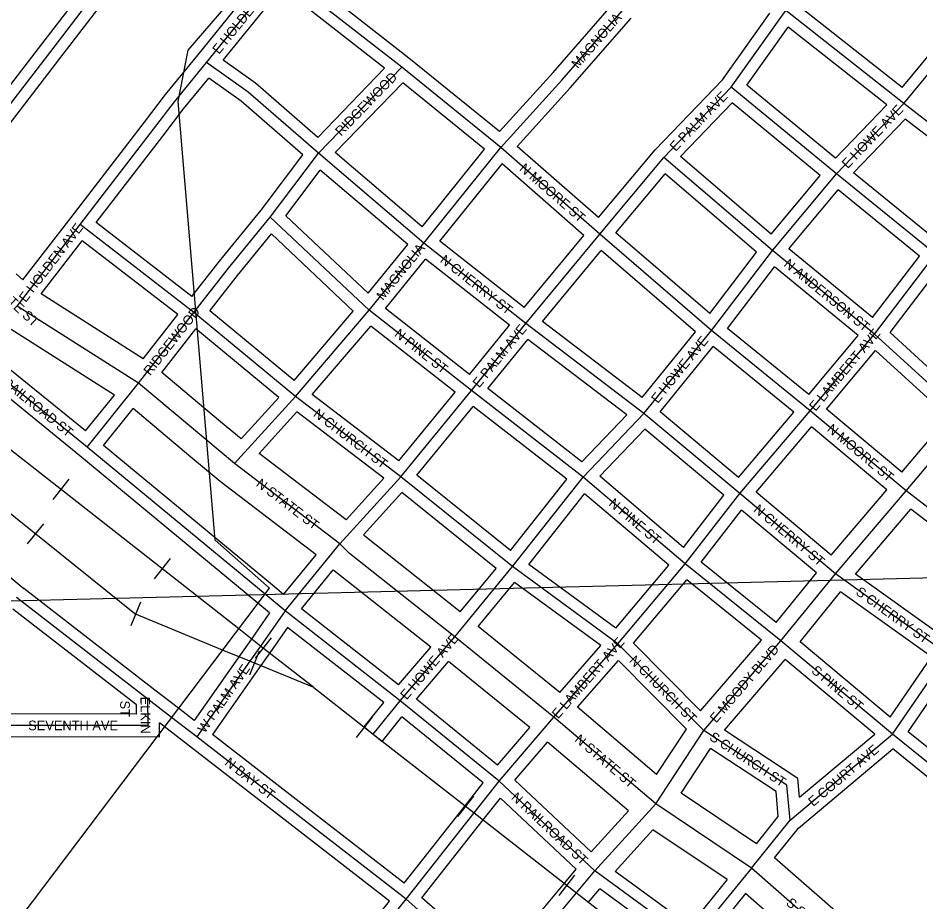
# Model space of a CAD drawing. Extents: x 457167 to 656239, y 1787309 to 1969297.
# Drawn here: x 572503 to 574853, y 1865532 to 1867835 of the extents above; entities that cross this region are included whole.
import ezdxf

# ---------------------------------------------------------------- set-up
doc = ezdxf.new("R2010")
doc.units = 0
for name, color, linetype in [('Level 1', 7, 'Continuous'), ('Level 13', 7, 'Continuous'), ('Level 14', 7, 'Continuous'), ('Level 22', 7, 'Continuous'), ('Level 23', 7, 'Continuous'), ('Level 31', 7, 'Continuous'), ('Level 32', 7, 'Continuous'), ('Level 34', 7, 'Continuous'), ('Level 37', 7, 'Continuous'), ('Level 5', 7, 'Continuous')]:
    doc.layers.add(name, color=color, linetype=linetype)

msp = doc.modelspace()

# ---------------------------------------------------------------- linework, layer by layer
at = {"layer": 'Level 1'}
msp.add_line((574895.419, 1866376.943), (569615.691, 1866243.956), dxfattribs=at)
at = {"layer": 'Level 13'}
for p, q in [((572817.176, 1866883.612), (572500.994, 1867084.684)), ((572991.871, 1866737.405), (572817.176, 1866883.612)), ((573066.833, 1866674.692), (572991.871, 1866737.405)), ((573341.314, 1866465.356), (573066.833, 1866674.692)), ((573898.805, 1866013.578), (573640.865, 1866222.875)), ((574164.667, 1865787.903), (573898.805, 1866013.578)), ((574414.431, 1865620.446), (574164.667, 1865787.903)), ((574749.529, 1865328.078), (574414.431, 1865620.446))]:
    msp.add_line(p, q, dxfattribs=at)
msp.add_lwpolyline([(573640.865, 1866222.875), (573366.398, 1866440.21), (573341.314, 1866465.356)], dxfattribs=at)
at = {"layer": 'Level 14'}
for p, q in [((572515.666, 1867152.761), (572498.152, 1867168.901)), ((572828.931, 1866947.242), (572563.244, 1867116.203)), ((572753.867, 1866852.766), (572484.986, 1867023.758)), ((573030.381, 1866783.417), (572877.227, 1866911.596)), ((572953.363, 1866691.392), (572802.576, 1866817.59)), ((573084.226, 1866738.371), (573030.372, 1866783.425)), ((573357.909, 1866528.158), (573131.317, 1866700.972)), ((573029.371, 1866627.804), (572953.371, 1866691.385)), ((573279.517, 1866437.026), (573029.371, 1866627.803)), ((573914.964, 1866077.735), (573702.3, 1866250.294)), ((573836.469, 1865986.891), (573625.136, 1866158.368)), ((574167.152, 1865864.496), (573961.127, 1866039.379)), ((574093.745, 1865769.402), (573882.658, 1865948.581)), ((574427.186, 1865684.133), (574230.856, 1865815.764)), ((574351.261, 1865590.559), (574157.428, 1865720.518)), ((574764.514, 1865394.632), (574474.709, 1865647.482)), ((574692.694, 1865298.037), (574399.06, 1865554.228))]:
    msp.add_line(p, q, dxfattribs=at)
for points in [[(573655.485, 1866287.831), (573406.398, 1866485.07), (573402.96, 1866488.516)], [(573578.281, 1866195.898), (573326.398, 1866395.349), (573324.503, 1866397.249)]]:
    msp.add_lwpolyline(points, dxfattribs=at)
at = {"layer": 'Level 22'}
for p, q in [((574817.239, 1866603.192), (574992.717, 1866811.171)), ((574633.147, 1866386.87), (574817.239, 1866603.192)), ((574491.152, 1866212.272), (574633.147, 1866386.87)), ((574290.473, 1865979.261), (574491.152, 1866212.272)), ((574164.667, 1865787.903), (574290.473, 1865979.261)), ((574005.801, 1865613.345), (574164.667, 1865787.903)), ((573958.257, 1865556.36), (574005.801, 1865613.345)), ((573763.297, 1865322.247), (573958.257, 1865556.36))]:
    msp.add_line(p, q, dxfattribs=at)
at = {"layer": 'Level 23'}
for p, q in [((574805.908, 1866651.791), (574934.666, 1866804.395)), ((574621.951, 1866435.431), (574767.117, 1866606.014)), ((574685.272, 1866386.399), (574829.525, 1866555.909)), ((574478.895, 1866260.596), (574583.573, 1866389.309)), ((574540.816, 1866209.94), (574646.747, 1866340.192)), ((574281.832, 1866030.522), (574440.359, 1866214.591)), ((574343.921, 1865980.021), (574502.307, 1866163.927)), ((574167.152, 1865864.496), (574244.825, 1865982.641)), ((574230.856, 1865815.764), (574307.416, 1865932.216)), ((573996.829, 1865662.913), (574093.745, 1865769.403)), ((574058.652, 1865611.986), (574157.428, 1865720.518)), ((573927.543, 1865581.985), (573957.336, 1865617.692)), ((573752.336, 1865371.591), (573927.52, 1865581.956)), ((573988.972, 1865530.734), (574018.954, 1865566.669))]:
    msp.add_line(p, q, dxfattribs=at)
at = {"layer": 'Level 31'}
for p, q in [((572994.387, 1867719.211), (573183.291, 1867951.878)), ((572588.406, 1867748.119), (572716.067, 1867914.741)), ((573502.871, 1867707.169), (573278.283, 1867882.576)), ((573919.66, 1867672.791), (574078.533, 1867854.622)), ((574361.624, 1867654.727), (574503.67, 1867854.414)), ((574811.491, 1867611.924), (574503.67, 1867854.414)), ((574811.491, 1867611.924), (574962.089, 1867794.866)), ((572398.511, 1867501.639), (572588.406, 1867748.119)), ((572910.785, 1867616.853), (572994.387, 1867719.211)), ((573102.726, 1867641.515), (572994.387, 1867719.211)), ((573285.664, 1867482.562), (573502.871, 1867707.169)), ((573760.8, 1867497.872), (573502.871, 1867707.169)), ((573760.8, 1867497.872), (573919.66, 1867672.791)), ((573285.664, 1867482.562), (573102.726, 1867641.515)), ((574185.882, 1867471.842), (574361.624, 1867654.727)), ((574636.07, 1867429.036), (574361.624, 1867654.727)), ((572856.21, 1867545.702), (572910.785, 1867616.853)), ((574636.07, 1867429.036), (574811.491, 1867611.924)), ((575061.19, 1867419.381), (574811.491, 1867611.924)), ((572664.719, 1867296.679), (572856.21, 1867545.702)), ((573160.232, 1867316.298), (573285.664, 1867482.562)), ((573560.086, 1867248.5), (573285.664, 1867482.562)), ((573560.086, 1867248.5), (573760.8, 1867497.872)), ((574018.695, 1867272.212), (573760.8, 1867497.872)), ((574018.695, 1867272.212), (574185.882, 1867471.842)), ((574468.884, 1867229.404), (574185.882, 1867471.842)), ((574468.884, 1867229.404), (574636.07, 1867429.036)), ((574894.006, 1867219.746), (574636.07, 1867429.036)), ((573051.421, 1867183.087), (573160.232, 1867316.298)), ((573418.088, 1867073.908), (573160.232, 1867316.298)), ((572500.994, 1867084.684), (572664.719, 1867296.679)), ((572961.425, 1867067.653), (572664.719, 1867296.679)), ((573826.291, 1867039.185), (574018.695, 1867272.212)), ((574309.951, 1867021.391), (574018.695, 1867272.212)), ((573418.088, 1867073.908), (573560.086, 1867248.5)), ((573826.291, 1867039.185), (573560.086, 1867248.5)), ((574309.951, 1867021.391), (574468.884, 1867229.404)), ((574735.076, 1867011.731), (574468.884, 1867229.404)), ((574735.076, 1867011.731), (574894.006, 1867219.746)), ((572961.425, 1867067.653), (573051.421, 1867183.087)), ((572817.176, 1866883.612), (572961.425, 1867067.653)), ((573225.699, 1866849.246), (572961.425, 1867067.653)), ((573225.699, 1866849.246), (573418.088, 1867073.908)), ((573684.295, 1866864.591), (573418.088, 1867073.908)), ((573684.295, 1866864.591), (573826.291, 1867039.185)), ((574134.133, 1866805.053), (573826.291, 1867039.185)), ((574134.133, 1866805.053), (574309.951, 1867021.391)), ((574567.571, 1866812.1), (574309.951, 1867021.391)), ((574567.571, 1866812.1), (574735.076, 1867011.731)), ((572683.466, 1866717.368), (572383.925, 1866959.857)), ((572683.466, 1866717.368), (572817.176, 1866883.612)), ((573500.18, 1866639.911), (573684.295, 1866864.591)), ((573975.29, 1866638.859), (573684.295, 1866864.591)), ((573066.833, 1866674.692), (573225.699, 1866849.246)), ((573500.18, 1866639.911), (573225.699, 1866849.246)), ((573975.29, 1866638.859), (574134.133, 1866805.053)), ((574383.799, 1866596.142), (574134.133, 1866805.053)), ((574383.799, 1866596.142), (574567.571, 1866812.1)), ((574817.239, 1866603.192), (574567.571, 1866812.1)), ((573146.584, 1866334.155), (572683.466, 1866717.368)), ((573341.314, 1866465.356), (573500.18, 1866639.911)), ((573791.475, 1866405.812), (573500.18, 1866639.911)), ((573791.475, 1866405.812), (573975.29, 1866638.859)), ((574241.466, 1866412.82), (573975.29, 1866638.859)), ((574241.466, 1866412.82), (574383.799, 1866596.142)), ((574633.147, 1866386.87), (574383.799, 1866596.142)), ((575099.987, 1866385.851), (574817.239, 1866603.192)), ((573198.995, 1866290.766), (573341.314, 1866465.356)), ((573640.865, 1866222.875), (573791.475, 1866405.812)), ((574065.981, 1866205.208), (573791.475, 1866405.812)), ((574065.981, 1866205.208), (574241.466, 1866412.82)), ((574491.152, 1866212.272), (574241.466, 1866412.82)), ((574924.506, 1866177.871), (574633.147, 1866386.87)), ((572841.107, 1866060.656), (572498.968, 1866325.786)), ((573198.995, 1866290.766), (573146.584, 1866334.155)), ((573198.995, 1866290.766), (573134.826, 1866198.909)), ((573498.565, 1866056.646), (573198.995, 1866290.766)), ((573498.565, 1866056.646), (573640.865, 1866222.875)), ((574782.121, 1865969.82), (574491.152, 1866212.272)), ((573134.826, 1866198.909), (573107.051, 1866159.335)), ((573898.805, 1866013.578), (574065.981, 1866205.208)), ((574290.473, 1865979.261), (574065.981, 1866205.208)), ((574782.121, 1865969.82), (574924.506, 1866177.871)), ((573107.051, 1866159.335), (572968.498, 1865962.191)), ((572902.42, 1866013.247), (572841.107, 1866060.656)), ((572841.59, 1865991.929), (572841.107, 1866060.656)), ((573428.678, 1865969.529), (573498.565, 1866056.646)), ((573756.505, 1865847.349), (573498.565, 1866056.646)), ((572968.498, 1865962.191), (572902.42, 1866013.247)), ((573756.505, 1865847.349), (573898.805, 1866013.578)), ((572841.59, 1865991.929), (572428.844, 1865992.491)), ((573248.376, 1865745.206), (572968.498, 1865962.191)), ((574514.949, 1865745.315), (574782.121, 1865969.82)), ((575074.377, 1865732.821), (574782.121, 1865969.82)), ((573691.402, 1865764.584), (573756.505, 1865847.349)), ((574005.801, 1865613.345), (573756.505, 1865847.349)), ((573513.964, 1865539.526), (573691.402, 1865764.584)), ((573513.964, 1865539.526), (573248.376, 1865745.206)), ((574414.431, 1865620.446), (574514.949, 1865745.315)), ((574414.431, 1865620.446), (574258.393, 1865429.518)), ((574258.393, 1865429.518), (574005.801, 1865613.345)), ((573414.719, 1865416.837), (573513.964, 1865539.526)), ((573763.297, 1865322.247), (573513.964, 1865539.526))]:
    msp.add_line(p, q, dxfattribs=at)
for points in [[(574992.717, 1866811.171), (574918.008, 1866844.788), (574735.076, 1867011.731)], [(574514.949, 1865745.315), (574506.876, 1865836.969), (574290.473, 1865979.261)]]:
    msp.add_lwpolyline(points, dxfattribs=at)
at = {"layer": 'Level 32'}
for p, q in [((572971.096, 1867738.12), (573160, 1867970.787)), ((572564.641, 1867766.428), (572692.253, 1867932.986)), ((573037.754, 1867725.027), (573188.625, 1867910.85)), ((573521.559, 1867730.64), (573296.363, 1867906.522)), ((572612.221, 1867729.873), (572739.881, 1867896.495)), ((573458.124, 1867704.052), (573260.204, 1867858.63)), ((573897.258, 1867692.747), (574055.942, 1867874.361)), ((574806.991, 1867653.66), (574545.314, 1867859.8)), ((573942.063, 1867652.834), (574101.126, 1867834.882)), ((574338.461, 1867673.918), (574462.239, 1867847.925)), ((574402.286, 1867660.131), (574509.854, 1867811.351)), ((574766.947, 1867608.822), (574509.854, 1867811.35)), ((574806.991, 1867653.66), (574920.074, 1867791.029)), ((572440.28, 1867605.007), (572564.641, 1867766.428)), ((572887.26, 1867635.475), (572971.152, 1867738.188)), ((572438.568, 1867504.473), (572612.172, 1867729.81)), ((573121.347, 1867665.078), (573037.754, 1867725.027)), ((573757.67, 1867539.047), (573521.559, 1867730.641)), ((573283.871, 1867523.863), (573458.124, 1867704.052)), ((573757.67, 1867539.047), (573897.258, 1867692.747)), ((572934.311, 1867598.23), (572999.8, 1867678.41)), ((573084.105, 1867617.951), (572999.8, 1867678.41)), ((573283.872, 1867523.863), (573121.347, 1867665.078)), ((573329.431, 1867484.663), (573505.322, 1867666.546)), ((573718.694, 1867493.403), (573505.322, 1867666.546)), ((574163.541, 1867491.89), (574338.461, 1867673.919)), ((573803.554, 1867500.324), (573942.063, 1867652.834)), ((574633.66, 1867469.861), (574402.286, 1867660.131)), ((572832.406, 1867563.961), (572887.26, 1867635.475)), ((573244.853, 1867478.278), (573084.105, 1867617.951)), ((572880.014, 1867527.443), (572934.311, 1867598.23)), ((574229.525, 1867473.959), (574364.017, 1867613.918)), ((574593.635, 1867425.091), (574364.017, 1867613.918)), ((574633.659, 1867469.861), (574766.947, 1867608.823)), ((574680.286, 1867431.793), (574814.499, 1867571.72)), ((575018.136, 1867414.696), (574814.499, 1867571.721)), ((572640.938, 1867314.966), (572832.428, 1867563.99)), ((572706.756, 1867302.128), (572879.991, 1867527.414)), ((574015.38, 1867314.977), (573803.555, 1867500.325)), ((573136.633, 1867334.827), (573244.854, 1867478.278)), ((573556.071, 1867291.356), (573329.431, 1867484.663)), ((573556.07, 1867291.356), (573718.694, 1867493.404)), ((574015.38, 1867314.977), (574163.541, 1867491.889)), ((573602.483, 1867253.327), (573764.571, 1867454.709)), ((573977, 1867268.832), (573764.571, 1867454.708)), ((574465.363, 1867271.924), (574229.525, 1867473.959)), ((573200.395, 1867319.719), (573290.431, 1867439.065)), ((573518.32, 1867244.692), (573290.431, 1867439.066)), ((574060.695, 1867275.636), (574189.405, 1867429.321)), ((574427.823, 1867225.076), (574189.405, 1867429.321)), ((574889.972, 1867261.654), (574680.286, 1867431.793)), ((574465.363, 1867271.924), (574593.636, 1867425.091)), ((574511.374, 1867233.412), (574640.106, 1867387.128)), ((574852.479, 1867214.808), (574640.106, 1867387.129)), ((573027.973, 1867201.801), (573136.633, 1867334.827)), ((572515.666, 1867152.76), (572640.976, 1867315.016)), ((573415.152, 1867117.842), (573200.395, 1867319.719)), ((572956.122, 1867109.644), (572706.756, 1867302.128)), ((573074.872, 1867164.371), (573163.121, 1867272.409)), ((573376.671, 1867071.666), (573163.121, 1867272.41)), ((573821.808, 1867080.874), (573977, 1867268.832)), ((574305.426, 1867064.881), (574060.695, 1867275.635)), ((572563.243, 1867116.204), (572670.131, 1867254.603)), ((572919.169, 1867062.371), (572670.131, 1867254.603)), ((573415.152, 1867117.843), (573518.32, 1867244.691)), ((573821.808, 1867080.874), (573602.483, 1867253.327)), ((573869.307, 1867044.161), (574022.329, 1867229.491)), ((574268.281, 1867017.685), (574022.328, 1867229.492)), ((574305.426, 1867064.881), (574427.823, 1867225.076)), ((574730.064, 1867054.584), (574511.374, 1867233.413)), ((572956.123, 1867109.645), (573027.973, 1867201.801)), ((573460.607, 1867078.639), (573564.741, 1867206.675)), ((573783.774, 1867034.452), (573564.741, 1867206.675)), ((574730.064, 1867054.585), (574852.48, 1867214.808)), ((574351.47, 1867026.315), (574473.897, 1867186.551)), ((574692.566, 1867007.74), (574473.897, 1867186.551)), ((574775.604, 1867015.361), (574898.474, 1867176.179)), ((573003.013, 1867072.202), (573074.872, 1867164.371)), ((573679.641, 1866906.415), (573460.608, 1867078.64)), ((572828.931, 1866947.242), (572919.169, 1867062.371)), ((573222.087, 1866891.151), (573003.013, 1867072.202)), ((573222.087, 1866891.151), (573376.672, 1867071.666)), ((573269.136, 1866853.847), (573422.162, 1867032.541)), ((573641.688, 1866859.928), (573422.162, 1867032.541)), ((573679.641, 1866906.415), (573783.774, 1867034.453)), ((574129.173, 1866846.516), (573869.306, 1867044.161)), ((572877.227, 1866911.596), (572966.045, 1867024.914)), ((573182.332, 1866846.166), (572966.046, 1867024.914)), ((574129.173, 1866846.516), (574268.281, 1867017.685)), ((574563.571, 1866854.004), (574351.47, 1867026.316)), ((574563.571, 1866854.004), (574692.566, 1867007.74)), ((573726.941, 1866869.478), (573831.243, 1866997.726)), ((574089.242, 1866801.503), (573831.244, 1866997.726)), ((572678.951, 1866759.621), (572427.882, 1866962.871)), ((574176.067, 1866809.081), (574314.316, 1866979.192)), ((574524.833, 1866808.167), (574314.316, 1866979.192)), ((574609.863, 1866815.829), (574737.956, 1866968.488)), ((572664.341, 1866694.255), (572365.876, 1866935.87)), ((573972.299, 1866679.148), (573726.941, 1866869.479)), ((572678.951, 1866759.621), (572753.867, 1866852.766)), ((573084.226, 1866738.371), (573182.332, 1866846.166)), ((573495.338, 1866681.332), (573269.137, 1866853.847)), ((573495.339, 1866681.332), (573641.689, 1866859.928)), ((572725.387, 1866721.62), (572802.576, 1866817.59)), ((573542.582, 1866644.322), (573688.986, 1866822.983)), ((573933.006, 1866633.691), (573688.986, 1866822.983)), ((573131.317, 1866700.972), (573229.375, 1866808.712)), ((573455.967, 1866635.901), (573229.375, 1866808.713)), ((573972.299, 1866679.148), (574089.242, 1866801.503)), ((574380.233, 1866638.242), (574176.066, 1866809.081)), ((574380.234, 1866638.242), (574524.833, 1866808.167)), ((574805.908, 1866651.791), (574609.864, 1866815.829)), ((574018.962, 1866641.131), (574136.418, 1866764.022)), ((574342.366, 1866591.694), (574136.418, 1866764.022)), ((574426.223, 1866599.703), (574571.138, 1866769.999)), ((574767.117, 1866606.014), (574571.138, 1866769.998)), ((573165.71, 1866357.267), (572725.387, 1866721.62)), ((572103.521, 1866694.971), (572517.776, 1866349.165)), ((573127.458, 1866311.041), (572664.341, 1866694.255)), ((573357.91, 1866528.159), (573455.967, 1866635.901)), ((573786.669, 1866448.162), (573542.582, 1866644.322)), ((573786.67, 1866448.161), (573933.006, 1866633.691)), ((574236.993, 1866455.976), (574018.962, 1866641.131)), ((573402.96, 1866488.516), (573503.378, 1866598.852)), ((573749.02, 1866401.443), (573503.379, 1866598.852)), ((573834.306, 1866411.67), (573979.581, 1866595.856)), ((574199.232, 1866409.326), (573979.581, 1866595.856)), ((574236.992, 1866455.976), (574342.366, 1866591.694)), ((574621.951, 1866435.431), (574426.223, 1866599.702)), ((574283.261, 1866417.73), (574388.384, 1866553.127)), ((574583.574, 1866389.31), (574388.384, 1866553.127)), ((575056.811, 1866381.199), (574829.525, 1866555.909)), ((573194.842, 1866333.15), (573279.517, 1866437.026)), ((573241.598, 1866295.545), (573324.502, 1866397.249)), ((573655.485, 1866287.831), (573749.02, 1866401.444)), ((574061.115, 1866245.922), (573834.306, 1866411.67)), ((574061.115, 1866245.922), (574199.232, 1866409.326)), ((574478.896, 1866260.596), (574283.261, 1866417.73)), ((574106.646, 1866206.844), (574245.49, 1866371.107)), ((574440.359, 1866214.59), (574245.49, 1866371.107)), ((574919.461, 1866218.411), (574685.272, 1866386.399)), ((572859.484, 1866084.37), (572517.776, 1866349.164)), ((573194.842, 1866333.151), (573165.716, 1866357.263)), ((573702.3, 1866250.294), (573796.637, 1866364.882)), ((574021.874, 1866200.283), (573796.637, 1866364.882)), ((574883.177, 1866170.597), (574646.747, 1866340.192)), ((573158.571, 1866285.283), (573127.452, 1866311.045)), ((572811.211, 1866045.87), (572489.121, 1866295.463)), ((573158.571, 1866285.283), (573110.232, 1866216.089)), ((573494.433, 1866097.951), (573241.598, 1866295.545)), ((573205.462, 1866247.636), (573159.419, 1866181.728)), ((573456.151, 1866051.717), (573205.462, 1866247.636)), ((573110.27, 1866216.143), (573082.496, 1866176.569)), ((574281.832, 1866030.522), (574106.646, 1866206.844)), ((574775.99, 1866013.979), (574540.816, 1866209.94)), ((573494.433, 1866097.951), (573578.281, 1866195.898)), ((573914.964, 1866077.735), (574021.874, 1866200.283)), ((573082.506, 1866176.585), (572962.002, 1866005.122)), ((573159.381, 1866181.674), (573131.607, 1866142.1)), ((573961.127, 1866039.379), (574067.408, 1866161.206)), ((574244.825, 1865982.64), (574067.408, 1866161.206)), ((574735.373, 1865969.723), (574502.307, 1866163.927)), ((574775.99, 1866013.979), (574883.176, 1866170.597)), ((574822.499, 1865975.7), (574948.411, 1866159.679)), ((573131.596, 1866142.084), (573009.504, 1865968.36)), ((573541.386, 1866060.535), (573625.136, 1866158.368)), ((572920.771, 1866036.98), (572859.459, 1866084.389)), ((572811.378, 1866021.97), (572811.211, 1866045.87)), ((573405.278, 1865988.301), (573456.151, 1866051.717)), ((573752.718, 1865889.056), (573541.386, 1866060.535)), ((572811.378, 1866021.969), (572460.297, 1866022.448)), ((572962.003, 1866005.121), (572920.763, 1866036.986)), ((572884.069, 1865989.514), (572871.541, 1865999.201)), ((572871.803, 1865961.886), (572871.541, 1865999.201)), ((573452.08, 1865950.756), (573503.088, 1866014.341)), ((573714.656, 1865842.671), (573503.089, 1866014.341)), ((572950.156, 1865938.451), (572884.077, 1865989.507)), ((573405.278, 1865988.301), (573452.08, 1865950.756)), ((573752.719, 1865889.056), (573836.469, 1865986.891)), ((575069.857, 1865775.111), (574822.5, 1865975.701)), ((572871.803, 1865961.887), (572428.803, 1865962.491)), ((573266.758, 1865768.914), (573009.504, 1865968.36)), ((573797.932, 1865849.609), (573882.658, 1865948.581)), ((574539.777, 1865805.363), (574735.373, 1865969.722)), ((573229.996, 1865721.496), (572950.117, 1865938.481)), ((574536.486, 1865724.226), (574782.461, 1865930.919)), ((575032.307, 1865728.311), (574782.461, 1865930.919)), ((573667.822, 1865783.131), (573714.656, 1865842.671)), ((573996.829, 1865662.913), (573797.933, 1865849.609)), ((573714.982, 1865746.036), (573759.845, 1865803.067)), ((573957.336, 1865617.692), (573759.845, 1865803.068)), ((573508.819, 1865581.454), (573266.746, 1865768.924)), ((573508.819, 1865581.454), (573667.843, 1865783.157)), ((573555.206, 1865543.379), (573714.961, 1865746.011)), ((574427.186, 1865684.133), (574484.005, 1865754.716)), ((573471.368, 1865534.568), (573230.008, 1865721.486)), ((574474.709, 1865647.482), (574536.486, 1865724.226)), ((574253.113, 1865470.465), (574058.652, 1865611.986)), ((574351.262, 1865590.559), (574253.113, 1865470.465)), ((574240.741, 1865405.261), (574018.954, 1865566.669)), ((574399.06, 1865554.228), (574301.717, 1865435.12)), ((573391.395, 1865435.705), (573471.368, 1865534.568)), ((573752.336, 1865371.591), (573555.206, 1865543.378))]:
    msp.add_line(p, q, dxfattribs=at)
for points in [[(574973.281, 1866852.814), (574934.691, 1866870.18), (574775.605, 1867015.361)], [(574934.666, 1866804.395), (574901.326, 1866819.396), (574737.956, 1866968.488)], [(574539.778, 1865805.363), (574535.487, 1865854.061), (574343.921, 1865980.021)], [(574484.005, 1865754.716), (574478.265, 1865819.876), (574307.416, 1865932.216)]]:
    msp.add_lwpolyline(points, dxfattribs=at)
at = {"layer": 'Level 37'}
for p, q in [((572635.397, 1866633.343), (572593.86, 1866580.337)), ((572569.021, 1866517.68), (572526.865, 1866465.165)), ((572898.97, 1866426.801), (572857.433, 1866373.796)), ((572822.284, 1866313.49), (572796.542, 1866251.261)), ((573162.356, 1866220.137), (573120.931, 1866167.042)), ((573131.718, 1866185.582), (573106.034, 1866123.33)), ((573384.881, 1865961.009), (573426.332, 1866014.085)), ((573648.914, 1865755.024), (573690.334, 1865808.121)), ((573912.912, 1865549.033), (573954.34, 1865602.126))]:
    msp.add_line(p, q, dxfattribs=at)
for points in [[(573273.651, 1866090.601), (573107.051, 1866159.335), (573036.151, 1866188.583), (572807.237, 1866283.276), (572109.036, 1866843.751), (571590.957, 1867259.83), (571502.653, 1867330.94), (571442.938, 1867379.075), (571337.311, 1867528.406), (571218.681, 1867696.311), (571125.289, 1868045.976), (570889.606, 1868928.327), (570822.406, 1869179.753), (570418.272, 1870691.219), (570243.943, 1870983.619), (569919.906, 1871342.912), (568713.123, 1872196.271), (563862.541, 1875551.618), (562796.998, 1876288.824), (562639.826, 1876412.128), (562231.185, 1876732.066), (560701.821, 1878317.053), (560697.551, 1878322.202)], [(573273.651, 1866090.601), (573134.826, 1866198.909), (573077.962, 1866243.762), (571501.718, 1867478.94), (571269.436, 1867904.921), (571239.565, 1868062.442), (571158.757, 1868488.078), (571074.179, 1868933.724), (570567.377, 1871602.871), (570537.826, 1871758.211), (569677.096, 1877204.181), (569610.387, 1878202.152), (569624.745, 1878220.301), (569619.136, 1878270.496), (569615.058, 1878295.232), (569614.549, 1878298.363)], [(573273.651, 1866090.601), (573428.678, 1865969.529), (573691.402, 1865764.584), (573958.257, 1865556.36), (574341.075, 1865257.701), (574721.038, 1864961.234), (575353.138, 1864409.317), (575530.051, 1864101.301), (575726.622, 1863757.97), (575798.575, 1863623.271), (576249.32, 1862781.218), (576484.184, 1862478.9), (576673.982, 1862234.134), (576674.025, 1862234.058)]]:
    msp.add_lwpolyline(points, dxfattribs=at)
at = {"layer": 'Level 5'}
msp.add_lwpolyline([(564454.324, 1858274.511), (564428.542, 1860642.117), (564453.682, 1860683.698), (564562.184, 1860725.05), (566171.938, 1860986.684), (571723.016, 1861081.395), (571718.311, 1864445.254), (573158.238, 1866349.691), (573016.914, 1866475.191), (572920.542, 1867617.586), (572945.981, 1867750.869), (573991.879, 1868964.67)], dxfattribs=at)

# ---------------------------------------------------------------- texts
at = {"layer": 'Level 34'}
for s, rotation, p in [('E HOLDEN AVE', 50.926153, (573026.477, 1867738.906)), ('MAGNOLIA', 48.854114, (573961.519, 1867701.702)), ('RIDGEWOOD', 45.958961, (573344.792, 1867525.726)), ('E PALM AVE', 46.140583, (574216.641, 1867485.812)), ('E HOWE AVE', 46.193233, (574665.104, 1867441.25)), ('N MOORE ST', 318.813314, (573807.918, 1867440.034)), ('E HOLDEN AVE', 52.320375, (572522.866, 1867092.555)), ('MAGNOLIA', 50.8778, (573453.722, 1867097.911)), ('N CHERRY ST', 321.821658, (573600.787, 1867200.597)), ('N ANDERSON ST', 320.725617, (574496.784, 1867190.445)), ('N STATE ST', 317.334133, (572401.291, 1867159.578)), ('RIDGEWOOD', 51.910289, (572847.261, 1866901.736)), ('E PALM AVE', 50.878056, (573704.775, 1866869.963)), ('N PINE ST', 321.821572, (573481.816, 1867007.899)), ('E HOWE AVE', 50.898722, (574170.064, 1866829.446)), ('E LAMBERT AVE', 50.0004, (574581.336, 1866809.06)), ('N RAILROAD ST', 321.007867, (572434.031, 1866903.213)), ('N CHURCH ST', 322.667919, (573270.461, 1866799.389)), ('N MOORE ST', 320.078583, (574609.381, 1866760.819)), ('N STATE ST', 322.667808, (573121.362, 1866617.386)), ('N PINE ST', 319.66105, (574040.508, 1866567.076)), ('N CHERRY ST', 319.993444, (574417.93, 1866551.179)), ('S CHERRY ST', 324.346539, (574684.016, 1866334.999)), ('E HOWE AVE', 49.434217, (573515.612, 1866057.34)), ('E LAMBERT AVE', 48.898175, (573910.44, 1866007.902)), ('E MOODY BLVD', 49.263025, (574322.281, 1865997.042)), ('N CHURCH ST', 314.814169, (574094.106, 1866159.168)), ('W PALM AVE', 54.899792, (572989.323, 1865970.086)), ('S PINE ST', 320.196103, (574568.385, 1866131.647)), ('ST', 270.4017, (572769.081, 1866056.961)), ('ELKIN', 270.4017, (572821.914, 1866067.056)), ('SEVENTH AVE', 359.921244, (572529.373, 1865979.856)), ('S CHURCH ST', 326.673128, (574302.594, 1865956.332)), ('N STATE ST', 319.673292, (573951.611, 1865952.359)), ('E COURT AVE', 40.039758, (574575.194, 1865779.613)), ('N BAY ST', 322.213394, (573039.546, 1865891.292)), ('N RAILROAD ST', 316.811689, (573786.483, 1865802.068)), ('S STATE ST', 318.895117, (574502.564, 1865526.964))]:
    msp.add_text(s, height=25, rotation=rotation, dxfattribs=at).set_placement(p)

doc.saveas('drawing.dxf')
